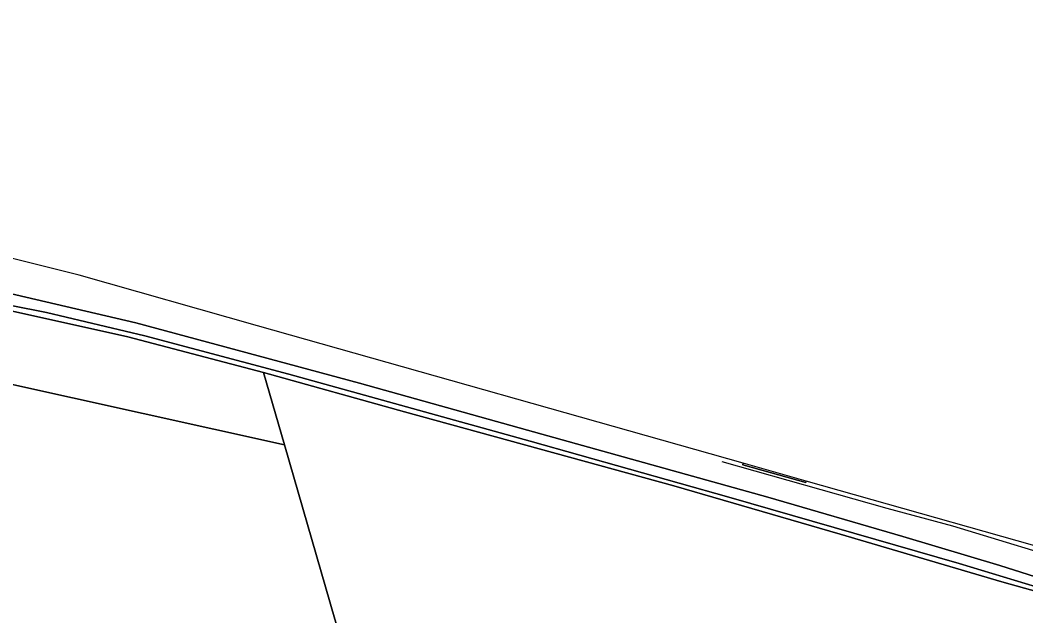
# Model space of a CAD drawing. Extents: x 163008 to 163854, y 382777 to 383982.
# Drawn here: x 163664.8 to 163724.7, y 383871.7 to 383907.2 of the extents above; entities that cross this region are included whole.
import ezdxf

# ---------------------------------------------------------------- set-up
doc = ezdxf.new("R2010")
doc.units = 0
for name, color, linetype in [('IMGEO_Erf', 7, 'Continuous'), ('IMGEO_Geluidsscherm', 7, 'Continuous'), ('IMGEO_Groenvoorziening', 7, 'Continuous'), ('IMGEO_Hek', 7, 'Continuous'), ('IMGEO_Spoorbaan_gesloten', 7, 'Continuous'), ('IMGEO_Spoorbaan_halfverhard', 7, 'Continuous'), ('IMGEO_Terreindeel_gesloten', 7, 'Continuous')]:
    doc.layers.add(name, color=color, linetype=linetype)

msp = doc.modelspace()

# ---------------------------------------------------------------- linework, layer by layer
at = {"layer": 'IMGEO_Erf'}
for points in [[(163680.573, 383881.919), (163575.992, 383905.059), (163574.693, 383905.347), (163574.688, 383905.248), (163574.558, 383902.735), (163574.471, 383901.059), (163573.455, 383890.611), (163573.047, 383890.643), (163571.941, 383890.727)], [(163662.337, 383871.168), (163666.898, 383870.442), (163672.678, 383869.522), (163672.33, 383866.243), (163678.808, 383865.555), (163680.196, 383867.819), (163684.943, 383867.082), (163683.577, 383871.541), (163680.573, 383881.919)]]:
    msp.add_lwpolyline(points, dxfattribs=at)
at = {"layer": 'IMGEO_Geluidsscherm'}
for points in [[(163465.658, 383931.132), (163480.663, 383929.825), (163490.464, 383928.071), (163500.279, 383926.265), (163510.09, 383924.398), (163519.827, 383922.018), (163524.754, 383921.064), (163534.616, 383919.647), (163556.627, 383915.221), (163580.236, 383910.143), (163589.951, 383907.991), (163604.633, 383904.701), (163624.116, 383900.211), (163640.182, 383896.358), (163646.686, 383894.343), (163651.838, 383892.871), (163661.49, 383890.508), (163671.238, 383888.339), (163679.329, 383886.217), (163687.716, 383883.874), (163703.781, 383879.478), (163713.684, 383876.601), (163723.319, 383873.752)], [(163728.582, 383872.29), (163723.319, 383873.752)]]:
    msp.add_lwpolyline(points, dxfattribs=at)
at = {"layer": 'IMGEO_Groenvoorziening'}
for points in [[(163575.992, 383905.059), (163680.573, 383881.919), (163679.329, 383886.217), (163671.238, 383888.339), (163661.49, 383890.508), (163651.838, 383892.871), (163646.686, 383894.343), (163640.182, 383896.358), (163624.116, 383900.211), (163604.633, 383904.701)], [(163728.582, 383872.29), (163723.319, 383873.752), (163713.684, 383876.601), (163703.781, 383879.478), (163687.716, 383883.874), (163679.329, 383886.217), (163680.573, 383881.919), (163683.577, 383871.541), (163684.943, 383867.082), (163685.765, 383864.312), (163687.249, 383861.694), (163688.453, 383859.578), (163692.745, 383851.995), (163693.479, 383854.74), (163693.369, 383854.769), (163695.563, 383862.531), (163709.313, 383858.854), (163709.862, 383860.444), (163717.775, 383856.583), (163718.63, 383856.493), (163720.652, 383855.952), (163729.455, 383868.446)]]:
    msp.add_lwpolyline(points, dxfattribs=at)
at = {"layer": 'IMGEO_Hek'}
msp.add_lwpolyline([(163706.623, 383880.922), (163716.463, 383878.144), (163720.373, 383877.095), (163728.335, 383874.677), (163730.707, 383873.998), (163730.065, 383872.369)], dxfattribs=at)
at = {"layer": 'IMGEO_Spoorbaan_gesloten'}
msp.add_lwpolyline([(163711.663, 383879.751), (163707.904, 383880.814), (163707.878, 383880.726), (163711.638, 383879.664)], close=True, dxfattribs=at)
at = {"layer": 'IMGEO_Spoorbaan_halfverhard'}
for points in [[(163729.074, 383874.826), (163711.663, 383879.751), (163711.638, 383879.664), (163707.878, 383880.726), (163707.904, 383880.814), (163678.965, 383889), (163668.346, 383892.004), (163620.327, 383904.013), (163588.714, 383910.818), (163548.485, 383918.381), (163429.324, 383940.782)], [(163465.658, 383931.132), (163480.663, 383929.825), (163490.464, 383928.071), (163500.279, 383926.265), (163510.09, 383924.398), (163519.827, 383922.018), (163524.754, 383921.064), (163534.616, 383919.647), (163556.627, 383915.221), (163580.236, 383910.143), (163589.951, 383907.991), (163604.633, 383904.701), (163624.116, 383900.211), (163640.182, 383896.358), (163646.686, 383894.343), (163651.838, 383892.871), (163661.49, 383890.508), (163671.238, 383888.339), (163679.329, 383886.217), (163687.716, 383883.874), (163703.781, 383879.478), (163713.684, 383876.601), (163723.319, 383873.752), (163728.582, 383872.29)], [(163726.012, 383873.252), (163720.765, 383874.845), (163707.057, 383878.798), (163695.215, 383882.122), (163680.824, 383886.116), (163672.244, 383888.405), (163666.381, 383889.788), (163664.284, 383890.199), (163655.591, 383892.216), (163651.986, 383893.171), (163647.194, 383894.527), (163641.83, 383896.142), (163639.849, 383896.696), (163633.317, 383898.311), (163621.354, 383901.153), (163606.687, 383904.495), (163596.063, 383906.949)], [(163599.842, 383906.664), (163608.16, 383904.781), (163620.644, 383901.916), (163637.101, 383897.963), (163640.251, 383897.231), (163645.73, 383895.553), (163655.52, 383892.965), (163661.571, 383891.537), (163671.717, 383889.172), (163685.05, 383885.585), (163695.054, 383882.792), (163709.368, 383878.803), (163717.418, 383876.456), (163723.201, 383874.724), (163726.128, 383873.796)]]:
    msp.add_lwpolyline(points, dxfattribs=at)
at = {"layer": 'IMGEO_Terreindeel_gesloten'}
for points in [[(163596.063, 383906.949), (163606.687, 383904.495), (163621.354, 383901.153), (163633.317, 383898.311), (163639.849, 383896.696), (163641.83, 383896.142), (163647.194, 383894.527), (163651.986, 383893.171), (163655.591, 383892.216), (163664.284, 383890.199), (163666.381, 383889.788), (163672.244, 383888.405), (163680.824, 383886.116), (163695.215, 383882.122), (163707.057, 383878.798), (163720.765, 383874.845), (163726.012, 383873.252)], [(163726.128, 383873.796), (163723.201, 383874.724), (163717.418, 383876.456), (163709.368, 383878.803), (163695.054, 383882.792), (163685.05, 383885.585), (163671.717, 383889.172), (163661.571, 383891.537), (163655.52, 383892.965), (163645.73, 383895.553), (163640.251, 383897.231), (163637.101, 383897.963), (163620.644, 383901.916), (163608.16, 383904.781), (163599.842, 383906.664)]]:
    msp.add_lwpolyline(points, dxfattribs=at)

doc.saveas('drawing.dxf')
